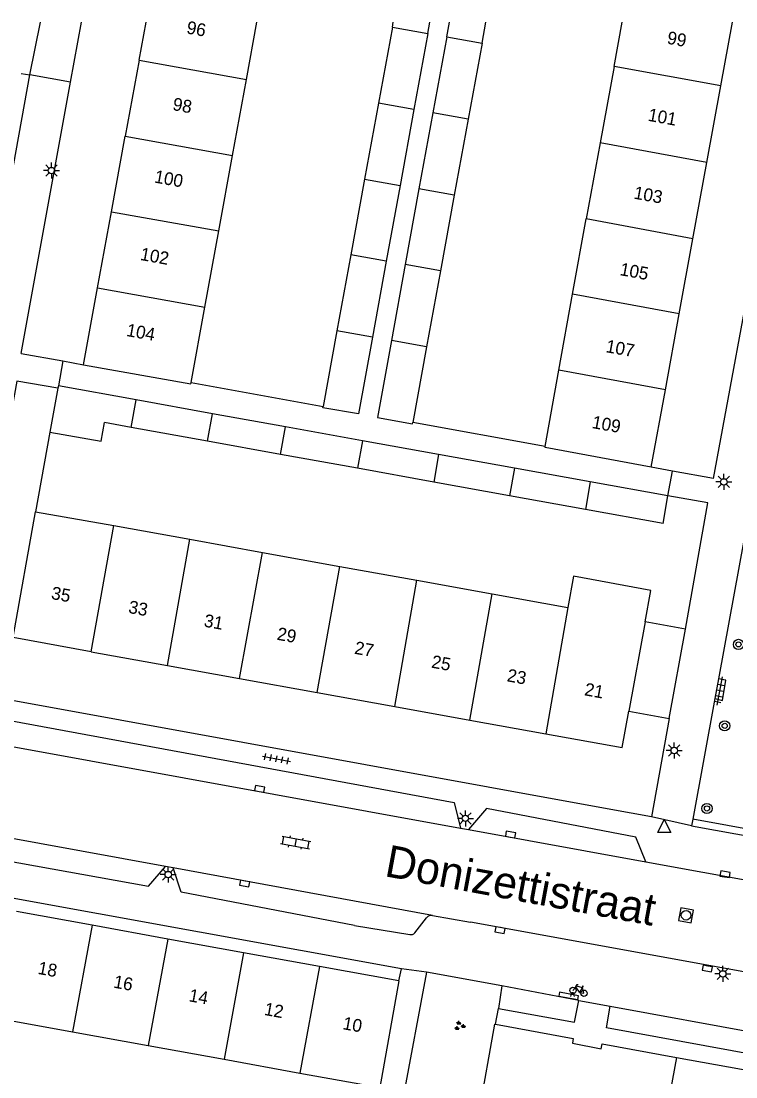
# Model space of a CAD drawing. Extents: x 132999 to 136000, y 398499 to 400501.
# Drawn here: x 133460.1 to 133516, y 400417.5 to 400500.1 of the extents above; entities that cross this region are included whole.
import ezdxf

# ---------------------------------------------------------------- set-up
doc = ezdxf.new("R2010")
doc.units = 0
for name, color, linetype in [('gg-afsc-erfafscheiding', 7, 'Continuous'), ('gg-afsc-muur', 7, 'Continuous'), ('gg-anno-huisnummerreeks BGT', 7, 'Continuous'), ('gg-anno-openbare ruimte label', 7, 'Continuous'), ('gg-bbg-bijgebouw', 7, 'Continuous'), ('gg-bbg-gedigitaliseerde bebouwing', 7, 'Continuous'), ('gg-bbg-gedigitaliseerde bijgebouw', 7, 'Continuous'), ('gg-bbg-hoofdgebouw', 7, 'Continuous'), ('gg-bbg-tussenscheiding', 7, 'Continuous'), ('gg-knt-verharding', 7, 'Continuous'), ('gg-knt-verharding nz', 7, 'Continuous'), ('gt-grn-groengrens', 7, 'Continuous'), ('gt-grn-weggrens', 7, 'Continuous'), ('gt-symb-boom', 7, 'Continuous'), ('gt-symb-fietsenrek', 7, 'Continuous'), ('gt-symb-groenvak', 7, 'Continuous'), ('gt-symb-klinker verharding', 7, 'Continuous'), ('gt-symb-kolk', 7, 'Continuous'), ('gt-symb-lichtmast', 7, 'Continuous'), ('gt-symb-rioolschacht', 7, 'Continuous'), ('gt-symb-tegel verharding', 7, 'Continuous'), ('gt-symb-waterafsluiter', 7, 'Continuous')]:
    doc.layers.add(name, color=color, linetype=linetype)

# ---------------------------------------------------------------- blocks, each defined once
blk = doc.blocks.new('gt0-TEG1')
at = {"layer": 'gt-symb-tegel verharding'}
for p, q in [((-1.125, 0), (1.125, 0)), ((-0.9, -0.25), (-0.9, 0.25)), ((-0.45, -0.25), (-0.45, 0.25)), ((0, -0.25), (0, 0.25)), ((0.45, -0.25), (0.45, 0.25)), ((0.9, -0.25), (0.9, 0.25))]:
    blk.add_line(p, q, dxfattribs=at)
blk = doc.blocks.new('gt0-BOOM')
at = {"layer": 'gt-symb-boom'}
for radius in [0.4, 0.2]:
    blk.add_circle((0, 0), radius, dxfattribs=at)
blk = doc.blocks.new('gt0-LMAST')
at = {"layer": 'gt-symb-lichtmast'}
for p, q in [((-0.182, 0.173), (-0.447, 0.438)), ((-0.005, 0.246), (-0.005, 0.621)), ((0.172, 0.173), (0.437, 0.438)), ((-0.255, -0.004), (-0.63, -0.004)), ((-0.182, -0.181), (-0.447, -0.446)), ((-0.005, -0.254), (-0.005, -0.629)), ((0.437, -0.446), (0.172, -0.181)), ((0.245, -0.004), (0.62, -0.004))]:
    blk.add_line(p, q, dxfattribs=at)
blk.add_circle((-0.005, -0.004), 0.25, dxfattribs=at)
blk = doc.blocks.new('gt0-WAFSL')
at = {"layer": 'gt-symb-waterafsluiter'}
for p, q in [((-0.5, -0.333), (0, 0.667)), ((0, 0.667), (0.5, -0.333)), ((0.5, -0.333), (-0.5, -0.333))]:
    blk.add_line(p, q, dxfattribs=at)
blk = doc.blocks.new('gt0-FREK')
at = {"layer": 'gt-symb-fietsenrek'}
for p, q in [((0.757, 0.841), (0.866, 0.816)), ((0.259, 0.762), (0.294, 0.823)), ((0.54, 0.335), (0.259, 0.762)), ((0.294, 0.823), (0.767, 0.714)), ((0.767, 0.714), (0.54, 0.335)), ((0.767, 0.714), (0.84, 0.822)), ((0.895, 0.252), (0.767, 0.714))]:
    blk.add_line(p, q, dxfattribs=at)
for points in [[(0.294, 0.823), (0.36, 0.937), (0.452, 0.935)], [(-0.124, 0), (-0.047, 0.312), (0.053, 0.312), (0.12, 0)], [(0.036, 0.476), (0.228, 0.708), (0.259, 0.762)], [(0.54, 0.335), (0.555, 0.305), (0.895, 0.252)]]:
    blk.add_lwpolyline(points, dxfattribs=at)
for centre in [(0.036, 0.476), (0.895, 0.252)]:
    blk.add_circle(centre, 0.252, dxfattribs=at)
blk = doc.blocks.new('gt0-KOLK')
at = {"layer": 'gt-symb-kolk'}
blk.add_lwpolyline([(0, 0), (0.375, 0), (0.375, 0.4), (-0.375, 0.4), (-0.375, 0), (0, 0)], dxfattribs=at)
blk = doc.blocks.new('gt0-RS')
at = {"layer": 'gt-symb-rioolschacht'}
blk.add_lwpolyline([(-0.5, -0.5), (0.5, -0.5), (0.5, 0.5), (-0.5, 0.5)], close=True, dxfattribs=at)
blk.add_circle((0, 0), 0.375, dxfattribs=at)
blk = doc.blocks.new('gt0-GRVAK')
at = {"layer": 'gt-symb-groenvak'}
for p, q in [((-0.11, 0.189), (-0.228, 0.24)), ((-0.182, 0.153), (0.088, 0.153)), ((-0.091, 0.211), (-0.156, 0.322)), ((-0.047, 0.214), (-0.047, 0.393)), ((-0.004, 0.211), (0.061, 0.322)), ((0.015, 0.189), (0.133, 0.24)), ((0.262, -0.052), (0.197, 0.059)), ((0.305, -0.049), (0.305, 0.13)), ((0.349, -0.052), (0.414, 0.059)), ((-0.245, -0.228), (-0.363, -0.177)), ((-0.318, -0.264), (-0.047, -0.264)), ((-0.226, -0.206), (-0.291, -0.095)), ((-0.183, -0.203), (-0.183, -0.024)), ((-0.139, -0.206), (-0.074, -0.095)), ((-0.12, -0.228), (-0.002, -0.177)), ((0.243, -0.074), (0.125, -0.023)), ((0.17, -0.11), (0.441, -0.11)), ((0.368, -0.074), (0.486, -0.023))]:
    blk.add_line(p, q, dxfattribs=at)
blk = doc.blocks.new('gt0-KL1')
at = {"layer": 'gt-symb-klinker verharding'}
for p, q in [((-1.15, 0.3), (1.15, 0.3)), ((-1, -0.3), (-1, 0.3)), ((-0.5, 0.3), (-0.5, 0.45)), ((0, -0.3), (0, 0.3)), ((0.5, 0.3), (0.5, 0.45)), ((1, -0.3), (1, 0.3)), ((-1.15, -0.3), (1.15, -0.3)), ((-0.5, -0.45), (-0.5, -0.3)), ((0.5, -0.45), (0.5, -0.3))]:
    blk.add_line(p, q, dxfattribs=at)

msp = doc.modelspace()

# ---------------------------------------------------------------- linework, layer by layer
at = {"layer": 'gg-afsc-erfafscheiding'}
msp.add_lwpolyline([(133462.996, 400471.373), (133459.766, 400471.934), (133456.266, 400452.46)], dxfattribs=at)
at = {"layer": 'gg-afsc-muur'}
for p, q in [((133473.394, 400471.813), (133483.722, 400469.943)), ((133501.089, 400466.822), (133490.733, 400468.684)), ((133462.361, 400467.943), (133461.241, 400461.695))]:
    msp.add_line(p, q, dxfattribs=at)
msp.add_lwpolyline([(133512.054, 400452.511), (133513.806, 400462.399), (133510.68, 400462.95)], dxfattribs=at)
at = {"layer": 'gg-bbg-bijgebouw'}
for p, q in [((133489.143, 400499.624), (133489.212, 400500)), ((133491.904, 400499.128), (133492.063, 400500)), ((133493.384, 400498.864), (133493.591, 400500)), ((133496.15, 400498.371), (133496.447, 400500)), ((133489.143, 400499.624), (133488.056, 400493.672)), ((133491.904, 400499.128), (133490.819, 400493.176)), ((133493.384, 400498.864), (133492.301, 400492.911)), ((133496.15, 400498.371), (133495.064, 400492.419)), ((133488.056, 400493.672), (133486.969, 400487.722)), ((133490.819, 400493.176), (133489.734, 400487.225)), ((133492.301, 400492.911), (133491.217, 400486.959)), ((133495.064, 400492.419), (133493.978, 400486.468)), ((133486.969, 400487.722), (133485.891, 400481.818)), ((133489.734, 400487.225), (133488.658, 400481.321)), ((133491.217, 400486.959), (133490.143, 400481.056)), ((133493.978, 400486.468), (133492.901, 400480.565)), ((133485.891, 400481.818), (133484.804, 400475.867)), ((133488.658, 400481.321), (133487.573, 400475.369)), ((133490.143, 400481.056), (133489.059, 400475.104)), ((133492.901, 400480.565), (133491.815, 400474.612)), ((133484.804, 400475.867), (133483.722, 400469.943)), ((133491.815, 400474.612), (133490.733, 400468.684)), ((133462.996, 400471.373), (133462.361, 400467.943)), ((133463.028, 400471.545), (133462.996, 400471.373)), ((133469.101, 400470.45), (133463.028, 400471.545)), ((133475.072, 400469.373), (133469.101, 400470.45)), ((133480.789, 400468.342), (133475.072, 400469.373)), ((133486.789, 400467.259), (133480.789, 400468.342)), ((133492.747, 400466.185), (133486.789, 400467.259)), ((133498.687, 400465.113), (133492.747, 400466.185)), ((133504.61, 400464.045), (133498.687, 400465.113)), ((133510.68, 400462.95), (133504.61, 400464.045)), ((133510.3, 400460.78), (133510.68, 400462.95)), ((133512.054, 400452.511), (133508.906, 400453.086)), ((133510.78, 400445.536), (133512.054, 400452.511)), ((133507.623, 400446.113), (133510.78, 400445.536))]:
    msp.add_line(p, q, dxfattribs=at)
for points in [[(133487.573, 400475.369), (133486.477, 400469.358), (133483.705, 400469.844), (133483.722, 400469.943)], [(133489.059, 400475.104), (133487.963, 400469.081), (133490.715, 400468.585), (133490.733, 400468.684)]]:
    msp.add_lwpolyline(points, dxfattribs=at)
at = {"layer": 'gg-bbg-gedigitaliseerde bebouwing'}
for p, q in [((133506.469, 400496.545), (133507.098, 400500)), ((133506.469, 400496.545), (133505.378, 400490.558)), ((133505.378, 400490.558), (133504.297, 400484.627)), ((133503.221, 400478.724), (133504.297, 400484.627)), ((133502.138, 400472.772), (133503.221, 400478.724)), ((133501.089, 400466.822), (133502.138, 400472.772)), ((133461.241, 400461.695), (133467.355, 400460.631)), ((133467.355, 400460.631), (133473.315, 400459.552)), ((133473.315, 400459.552), (133478.996, 400458.524)), ((133478.996, 400458.524), (133485.022, 400457.433)), ((133485.022, 400457.433), (133491.038, 400456.344)), ((133491.038, 400456.344), (133496.944, 400455.274)), ((133503.297, 400456.661), (133502.848, 400454.205)), ((133496.944, 400455.274), (133502.848, 400454.205)), ((133458.213, 400422.087), (133464.135, 400421.012)), ((133464.135, 400421.012), (133470.057, 400419.937)), ((133470.057, 400419.937), (133475.978, 400418.862)), ((133475.978, 400418.862), (133481.9, 400417.787)), ((133481.9, 400417.787), (133488.061, 400416.668))]:
    msp.add_line(p, q, dxfattribs=at)
at = {"layer": 'gg-bbg-gedigitaliseerde bijgebouw'}
for p, q in [((133468.719, 400468.303), (133466.623, 400468.682)), ((133474.687, 400467.223), (133468.719, 400468.303)), ((133480.396, 400466.191), (133474.687, 400467.223)), ((133486.402, 400465.104), (133480.396, 400466.191)), ((133492.372, 400464.024), (133486.402, 400465.104)), ((133498.305, 400462.95), (133492.372, 400464.024)), ((133504.229, 400461.878), (133498.305, 400462.95)), ((133510.3, 400460.78), (133504.229, 400461.878))]:
    msp.add_line(p, q, dxfattribs=at)
msp.add_lwpolyline([(133462.361, 400467.943), (133466.362, 400467.226), (133466.623, 400468.682)], dxfattribs=at)
at = {"layer": 'gg-bbg-hoofdgebouw'}
for p, q in [((133469.337, 400497.038), (133469.876, 400500)), ((133477.73, 400495.527), (133478.548, 400500)), ((133514.815, 400495.031), (133515.72, 400500)), ((133469.337, 400497.038), (133468.253, 400491.085)), ((133476.642, 400489.576), (133477.73, 400495.527)), ((133513.725, 400489.044), (133514.815, 400495.031)), ((133467.176, 400485.168), (133468.253, 400491.085)), ((133475.562, 400483.674), (133476.642, 400489.576)), ((133512.634, 400483.057), (133513.725, 400489.044)), ((133466.096, 400479.23), (133467.176, 400485.168)), ((133474.474, 400477.722), (133475.562, 400483.674)), ((133511.566, 400477.192), (133512.634, 400483.057)), ((133465, 400473.21), (133466.096, 400479.23)), ((133473.394, 400471.813), (133474.474, 400477.722)), ((133510.482, 400471.24), (133511.566, 400477.192)), ((133509.38, 400465.19), (133510.482, 400471.24)), ((133459.485, 400451.89), (133461.241, 400461.695)), ((133509.356, 400455.555), (133503.297, 400456.661)), ((133508.906, 400453.086), (133509.356, 400455.555)), ((133465.598, 400450.754), (133471.549, 400449.678)), ((133471.549, 400449.678), (133477.194, 400448.657)), ((133477.194, 400448.657), (133483.247, 400447.563)), ((133483.247, 400447.563), (133489.323, 400446.464)), ((133489.323, 400446.464), (133495.195, 400445.402)), ((133507.1, 400443.25), (133507.623, 400446.113)), ((133495.195, 400445.402), (133501.139, 400444.328)), ((133501.139, 400444.328), (133507.1, 400443.25)), ((133465.662, 400429.343), (133459.74, 400430.417)), ((133471.584, 400428.268), (133465.662, 400429.343)), ((133477.506, 400427.194), (133471.584, 400428.268)), ((133483.428, 400426.119), (133477.506, 400427.194)), ((133489.65, 400424.99), (133483.428, 400426.119)), ((133489.65, 400424.99), (133488.16, 400416.65))]:
    msp.add_line(p, q, dxfattribs=at)
for points in [[(133465, 400473.21), (133473.377, 400471.714), (133473.394, 400471.813)], [(133509.38, 400465.19), (133501.071, 400466.723), (133501.089, 400466.822)], [(133465.598, 400450.754), (133459.48, 400451.86), (133459.485, 400451.89)], [(133495.925, 400414.715), (133497.16, 400421.61), (133497.206, 400421.602)], [(133497.206, 400421.602), (133503.28, 400420.49), (133503.21, 400420.11), (133505.46, 400419.69), (133505.53, 400420.07), (133511.355, 400419.014)], [(133511.355, 400419.014), (133517.45, 400417.91), (133517.38, 400417.53), (133519.63, 400417.13), (133519.69, 400417.5), (133525.744, 400416.394)]]:
    msp.add_lwpolyline(points, dxfattribs=at)
at = {"layer": 'gg-bbg-tussenscheiding'}
for p, q in [((133489.143, 400499.624), (133491.904, 400499.128)), ((133493.384, 400498.864), (133496.15, 400498.371)), ((133469.337, 400497.038), (133477.73, 400495.527)), ((133514.815, 400495.031), (133506.469, 400496.545)), ((133490.819, 400493.176), (133488.056, 400493.672)), ((133495.064, 400492.419), (133492.301, 400492.911)), ((133468.253, 400491.085), (133476.642, 400489.576)), ((133513.725, 400489.044), (133505.378, 400490.558)), ((133486.969, 400487.722), (133489.734, 400487.225)), ((133493.978, 400486.468), (133491.217, 400486.959)), ((133467.176, 400485.168), (133475.562, 400483.674)), ((133512.634, 400483.057), (133504.297, 400484.627)), ((133488.658, 400481.321), (133485.891, 400481.818)), ((133492.901, 400480.565), (133490.143, 400481.056)), ((133466.096, 400479.23), (133474.474, 400477.722)), ((133511.566, 400477.192), (133503.221, 400478.724)), ((133487.573, 400475.369), (133484.804, 400475.867)), ((133491.815, 400474.612), (133489.059, 400475.104)), ((133510.482, 400471.24), (133502.138, 400472.772)), ((133468.719, 400468.303), (133469.101, 400470.45)), ((133474.687, 400467.223), (133475.072, 400469.373)), ((133480.396, 400466.191), (133480.789, 400468.342)), ((133486.789, 400467.259), (133486.402, 400465.104)), ((133492.747, 400466.185), (133492.372, 400464.024)), ((133498.687, 400465.113), (133498.305, 400462.95)), ((133504.61, 400464.045), (133504.229, 400461.878)), ((133465.598, 400450.754), (133467.355, 400460.631)), ((133471.549, 400449.678), (133473.315, 400459.552)), ((133477.194, 400448.657), (133478.996, 400458.524)), ((133483.247, 400447.563), (133485.022, 400457.433)), ((133489.323, 400446.464), (133491.038, 400456.344)), ((133495.195, 400445.402), (133496.944, 400455.274)), ((133502.848, 400454.205), (133501.139, 400444.328)), ((133508.906, 400453.086), (133507.623, 400446.113)), ((133465.662, 400429.343), (133464.135, 400421.012)), ((133471.584, 400428.268), (133470.057, 400419.937)), ((133477.506, 400427.194), (133475.978, 400418.862)), ((133483.428, 400426.119), (133481.9, 400417.787)), ((133511.355, 400419.014), (133509.617, 400409.612))]:
    msp.add_line(p, q, dxfattribs=at)
at = {"layer": 'gg-knt-verharding'}
for p, q in [((133460.8, 400495.88), (133461.616, 400500)), ((133463.976, 400495.316), (133464.828, 400500)), ((133460.111, 400496.002), (133460.8, 400495.88)), ((133460.117, 400474.098), (133463.976, 400495.316)), ((133514.254, 400464.296), (133519.239, 400491.486)), ((133460.117, 400474.098), (133463.384, 400473.504)), ((133463.384, 400473.504), (133465, 400473.21)), ((133511.035, 400464.886), (133509.38, 400465.19)), ((133514.254, 400464.296), (133511.035, 400464.886)), ((133516.651, 400459.617), (133514.632, 400448.622)), ((133514.632, 400448.622), (133514.352, 400447.098)), ((133506.217, 400438.4), (133455.31, 400447.67)), ((133514.352, 400447.098), (133512.616, 400437.643)), ((133510.78, 400445.536), (133509.4, 400437.82)), ((133509.4, 400437.82), (133506.217, 400438.4)), ((133512.616, 400437.643), (133512.52, 400437.12)), ((133512.52, 400437.12), (133523.56, 400435.12)), ((133489.85, 400425.95), (133430.3, 400436.75)), ((133494.456, 400436.957), (133495.085, 400436.843)), ((133471.998, 400433.832), (133471.396, 400433.942)), ((133508.958, 400434.322), (133517.888, 400432.7)), ((133490.885, 400428.757), (133491.808, 400429.941)), ((133492.272, 400430.109), (133495.235, 400429.595)), ((133516.62, 400425.695), (133495.235, 400429.595)), ((133486.173, 400429.327), (133490.503, 400428.62)), ((133489.65, 400424.99), (133489.85, 400425.95)), ((133497.696, 400424.6), (133491.81, 400425.69)), ((133503.703, 400423.464), (133497.696, 400424.6)), ((133506.173, 400423.005), (133517.863, 400420.879)), ((133497.206, 400421.602), (133497.433, 400422.845))]:
    msp.add_line(p, q, dxfattribs=at)
for points in [[(133452.247, 400448.53), (133456.621, 400472.747), (133455.735, 400472.907), (133455.458, 400471.372), (133454.808, 400471.489), (133455.203, 400473.674), (133456.739, 400473.397), (133460.8, 400495.88)], [(133514.352, 400447.098), (133514.95, 400446.932), (133515.207, 400448.526), (133514.632, 400448.622)], [(133454.585, 400444.202), (133455.965, 400445.966), (133493.96, 400438.947), (133494.456, 400436.957)], [(133508.958, 400434.322), (133508.168, 400436.244), (133496.489, 400438.478), (133495.085, 400436.843)], [(133447.162, 400436.519), (133470.08, 400432.399), (133471.396, 400433.942)], [(133486.173, 400429.327), (133472.629, 400431.941), (133471.998, 400433.832)], [(133491.81, 400425.69), (133489.95, 400415.76), (133492.297, 400415.35)], [(133497.433, 400422.845), (133503.374, 400421.764), (133503.703, 400423.464)], [(133517.863, 400420.879), (133517.539, 400419.194), (133505.87, 400421.32), (133506.173, 400423.005)]]:
    msp.add_lwpolyline(points, dxfattribs=at)
for centre, radius, start, end in [((133492.185, 400429.626), 0.491, 79.74964, 140.05786), ((133490.575, 400429.02), 0.407, 259.80995, 319.64965)]:
    msp.add_arc(centre, radius, start, end, dxfattribs=at)
at = {"layer": 'gg-knt-verharding nz'}
for p, q in [((133454.585, 400444.202), (133494.456, 400436.957)), ((133471.396, 400433.942), (133447.486, 400438.303)), ((133495.085, 400436.843), (133508.958, 400434.322)), ((133492.272, 400430.109), (133471.998, 400433.832))]:
    msp.add_line(p, q, dxfattribs=at)
msp.add_lwpolyline([(133502.209, 400424.107), (133502.163, 400423.812), (133503.64, 400423.544), (133503.698, 400423.838), (133502.209, 400424.107)], dxfattribs=at)
at = {"layer": 'gt-grn-groengrens'}
msp.add_line((133497.696, 400424.6), (133497.433, 400422.845), dxfattribs=at)
msp.add_lwpolyline([(133525.013, 400443.09), (133524.512, 400443.179), (133523.189, 400435.727), (133512.616, 400437.643)], dxfattribs=at)
at = {"layer": 'gt-grn-weggrens'}
for p, q in [((133463.976, 400495.316), (133460.8, 400495.88)), ((133463.384, 400473.504), (133463.028, 400471.545)), ((133510.68, 400462.95), (133511.035, 400464.886)), ((133512.52, 400437.12), (133509.4, 400437.82)), ((133491.81, 400425.69), (133489.85, 400425.95)), ((133503.703, 400423.464), (133506.173, 400423.005))]:
    msp.add_line(p, q, dxfattribs=at)

# ---------------------------------------------------------------- block references
at = {"layer": 'gt-symb-boom'}
for p in [(133516.195, 400451.325), (133515.116, 400444.952), (133513.733, 400438.488)]:
    msp.add_blockref('gt0-BOOM', p, dxfattribs=at)
at = {"layer": 'gt-symb-fietsenrek'}
msp.add_blockref('gt0-FREK', (133503.222, 400423.775), dxfattribs=at)
at = {"layer": 'gt-symb-groenvak'}
msp.add_blockref('gt0-GRVAK', (133494.389, 400421.473), dxfattribs=at)
at = {"layer": 'gt-symb-klinker verharding', "rotation": -10.30997040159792}
msp.add_blockref('gt0-KL1', (133481.587, 400435.823), dxfattribs=at)
at = {"layer": 'gt-symb-kolk'}
for p, rotation in [((133478.728, 400439.821), -10.25359802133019), ((133498.34, 400436.253), -10.074332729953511), ((133477.628, 400432.806), 169.45426563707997), ((133515.114, 400433.14), -9.377579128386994), ((133497.59, 400429.165), 169.74640198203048), ((133513.809, 400426.159), 168.63386214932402)]:
    msp.add_blockref('gt0-KOLK', p, dxfattribs=dict(at, rotation=rotation))
at = {"layer": 'gt-symb-lichtmast'}
for p in [(133462.491, 400488.402), (133515.055, 400464.042), (133511.178, 400443.029), (133494.849, 400437.717), (133471.618, 400433.319), (133514.973, 400425.546)]:
    msp.add_blockref('gt0-LMAST', p, dxfattribs=at)
at = {"layer": 'gt-symb-rioolschacht', "rotation": -10.197205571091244}
msp.add_blockref('gt0-RS', (133512.098, 400430.13), dxfattribs=at)
at = {"layer": 'gt-symb-tegel verharding'}
for p, rotation in [((133514.745, 400447.688), 79.57734546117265), ((133480.078, 400442.372), -10.309970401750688)]:
    msp.add_blockref('gt0-TEG1', p, dxfattribs=dict(at, rotation=rotation))
at = {"layer": 'gt-symb-waterafsluiter'}
msp.add_blockref('gt0-WAFSL', (133510.397, 400436.952), dxfattribs=at)

# ---------------------------------------------------------------- texts
at = {"layer": 'gg-anno-huisnummerreeks BGT'}
for s, p in [('96', (133472.996, 400499.136)), ('99', (133510.562, 400498.336)), ('98', (133471.904, 400493.141)), ('101', (133509.068, 400492.303)), ('100', (133470.477, 400487.472)), ('103', (133507.959, 400486.211)), ('102', (133469.374, 400481.412)), ('105', (133506.868, 400480.224)), ('104', (133468.292, 400475.464)), ('107', (133505.771, 400474.198)), ('109', (133504.689, 400468.261)), ('35', (133462.416, 400454.887)), ('33', (133468.451, 400453.796)), ('31', (133474.354, 400452.728)), ('29', (133480.062, 400451.696)), ('27', (133486.123, 400450.6)), ('25', (133492.137, 400449.513)), ('23', (133498.044, 400448.445)), ('21', (133504.102, 400447.35)), ('18', (133461.367, 400425.549)), ('16', (133467.288, 400424.475)), ('14', (133473.174, 400423.407)), ('12', (133479.064, 400422.338)), ('10', (133485.204, 400421.224))]:
    msp.add_text(s, height=1, rotation=349.7, dxfattribs=at).set_placement(p)
at = {"layer": 'gg-anno-openbare ruimte label'}
msp.add_text('Donizettistraat', height=2.5, rotation=349.5, dxfattribs=at).set_placement((133488.45, 400433.201))

doc.saveas('drawing.dxf')
